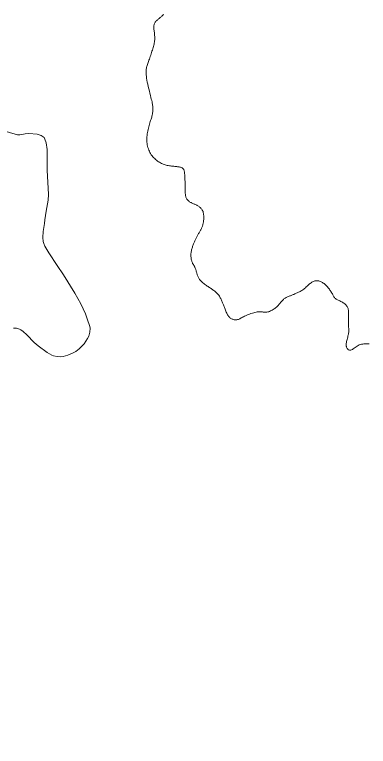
# Model space of a CAD drawing. Extents: x -1643653 to 4543381, y 1624270 to 13878484.
# Drawn here: x 618255 to 619343, y 8948886 to 8951140 of the extents above; entities that cross this region are included whole.
import ezdxf

# ---------------------------------------------------------------- set-up
doc = ezdxf.new("R2010")
doc.units = 0
doc.header["$LTSCALE"] = 200
for name, color, linetype, lineweight in [('1', 7, 'Continuous', 13), ('26', 7, 'Continuous', 106), ('28', 7, 'Continuous', 53), ('29', 7, 'Continuous', 13)]:
    doc.layers.add(name, color=color, linetype=linetype, lineweight=lineweight)

msp = doc.modelspace()

# ---------------------------------------------------------------- linework, layer by layer
at = {"layer": '1', "lineweight": 25}
msp.add_spline([(814781, 9009175.5), (814787.2, 9009173.4), (814796.9, 9009173.4), (814799.4, 9009172.4), (814805.1, 9009174.5), (814805.6, 9009176.5), (814811.7, 9009179.5), (814811.7, 9009179.5), (814801.5, 9009181), (814790.7, 9009181.5), (814784.1, 9009183.1), (814777.4, 9009185.1), (814778.4, 9009175.5)], degree=3, dxfattribs=at)
at = {"layer": '26'}
msp.add_spline([(645710.9, 8949471.4), (644721.9, 8950215.5), (643631.5, 8951123.7), (642665.6, 8952010.9), (642072.6, 8952588.9), (640582.3, 8953977.6), (638005.5, 8955508.7), (636255.8, 8956201.4), (634307.9, 8956672.6), (632583.3, 8956799.8), (628516.3, 8956628.1), (626161.4, 8955993.9), (623953.8, 8955209.7), (622371.6, 8954682.1), (620725.9, 8954192.9), (619183.7, 8953970.3), (617209.7, 8953965.7), (615658.4, 8954379), (614681.6, 8955057.1), (613704.6, 8955684.2), (612906.2, 8956374.2), (612068.3, 8956835.4), (609416.9, 8956401.3), (608625.2, 8956035.7), (607870.9, 8955517.4), (607396.1, 8954883.6), (607164, 8954388.6), (606950.6, 8954069.9)], degree=3, dxfattribs=at)
at = {"layer": '28'}
for points in [[(618257.6, 8953925.9), (619183.7, 8953970.3), (620725.9, 8954192.9), (622371.6, 8954682.1), (623953.8, 8955209.7), (626795.7, 8956205.5), (628223, 8956576.8), (631243.2, 8956803.3), (633721.3, 8956728), (636313.6, 8956183.1), (638079.6, 8955470.7), (639993.2, 8954394), (641326.9, 8953340.4), (642237.8, 8952425.4), (643343.9, 8951370.7), (644721.9, 8950215.5), (645793.1, 8949290.9)], [(618257.6, 8953925.9), (619183.7, 8953970.3), (620725.9, 8954192.9), (622371.6, 8954682.1), (623953.8, 8955209.7), (626185.5, 8955995.2), (628043.5, 8956541.4), (631351.2, 8956802.4), (633709.5, 8956728.8), (635993.8, 8956280.5), (637686.3, 8955648.2), (639291.4, 8954828.8), (640588.9, 8953973.3), (641709, 8952948.6), (643376.9, 8951340.4), (644721.9, 8950215.5), (645793.1, 8949290.9)]]:
    msp.add_spline(points, degree=3, dxfattribs=at)
at = {"layer": '29'}
for points in [[(618713.8, 8951140.3), (618711.7, 8951138.6), (618709.7, 8951136.9), (618707.8, 8951135.2), (618705.9, 8951133.5), (618704.2, 8951131.9), (618702.4, 8951130.4), (618700.8, 8951129), (618699.1, 8951127.7), (618697.6, 8951126.4), (618696.1, 8951125.2), (618694.6, 8951124), (618693.2, 8951122.8), (618691.9, 8951121.6), (618690.6, 8951120.4), (618689.4, 8951119), (618688.2, 8951117.6), (618687.2, 8951116), (618686.2, 8951114.3), (618685.4, 8951112.6)], [(618685.4, 8951112.6), (618684.6, 8951110.6), (618684, 8951108.6), (618683.6, 8951106.5), (618683.3, 8951104.2), (618683.2, 8951101.8), (618683.2, 8951099.2), (618683.4, 8951096.6), (618683.6, 8951093.8), (618683.9, 8951091), (618684.3, 8951088.1), (618684.7, 8951085.1), (618685, 8951082), (618685.3, 8951078.8), (618685.6, 8951075.6), (618685.7, 8951072.4), (618685.8, 8951069.1), (618685.8, 8951065.7), (618685.7, 8951062.4), (618685.4, 8951059), (618685, 8951055.6), (618684.5, 8951052.1), (618683.8, 8951048.7), (618683, 8951045.2), (618682.1, 8951041.7), (618681, 8951038.1), (618679.9, 8951034.4), (618678.7, 8951030.7), (618677.4, 8951026.8), (618676.1, 8951022.8), (618674.8, 8951018.8), (618673.4, 8951014.7), (618672, 8951010.7), (618670.6, 8951006.7), (618669.3, 8951002.8), (618668, 8950999), (618666.7, 8950995.5), (618665.5, 8950992.2), (618664.4, 8950989.1), (618663.4, 8950986.1)], [(618663.4, 8950986.1), (618662.4, 8950983.2), (618661.6, 8950980.4), (618660.9, 8950977.6), (618660.3, 8950974.8), (618659.8, 8950971.8), (618659.4, 8950968.7), (618659.2, 8950965.5), (618659.2, 8950961.9), (618659.3, 8950958.1), (618659.6, 8950953.9), (618660.1, 8950949.2), (618660.9, 8950944.1), (618661.9, 8950938.4), (618663.1, 8950932.1), (618664.5, 8950925.4), (618666.1, 8950918.4), (618667.7, 8950911.3), (618669.4, 8950904.2), (618671, 8950897.4), (618672.6, 8950890.9), (618674.1, 8950885), (618675.4, 8950879.8), (618676.5, 8950875.2), (618677.5, 8950871.1), (618678.3, 8950867.5), (618678.9, 8950864.2), (618679.5, 8950861.1), (618679.9, 8950858.1), (618680.2, 8950855.2), (618680.3, 8950852.3), (618680.4, 8950849.3), (618680.3, 8950846.3), (618680.1, 8950843.2), (618679.8, 8950840.1), (618679.4, 8950836.9), (618678.9, 8950833.8), (618678.2, 8950830.6), (618677.4, 8950827.3), (618676.5, 8950824.1)], [(618676.5, 8950824.1), (618675.5, 8950820.8), (618674.4, 8950817.4), (618673.3, 8950813.9), (618672.1, 8950810.3), (618671, 8950806.5), (618669.8, 8950802.6), (618668.6, 8950798.6), (618667.4, 8950794.4), (618666.3, 8950790.1), (618665.3, 8950785.7), (618664.4, 8950781.3), (618663.5, 8950776.8), (618662.8, 8950772.3), (618662.3, 8950767.9), (618661.9, 8950763.5), (618661.7, 8950759.2), (618661.6, 8950755), (618661.7, 8950750.8), (618662, 8950746.6), (618662.5, 8950742.5), (618663.1, 8950738.4), (618664, 8950734.4), (618665, 8950730.5), (618666.2, 8950726.5), (618667.7, 8950722.7), (618669.3, 8950718.9), (618671.1, 8950715.3), (618673.1, 8950711.8), (618675.3, 8950708.3), (618677.6, 8950705.1), (618680.2, 8950702), (618682.9, 8950699), (618685.7, 8950696.2), (618688.7, 8950693.6), (618691.7, 8950691.2), (618694.7, 8950688.9), (618697.7, 8950686.8), (618700.7, 8950685), (618703.6, 8950683.2)], [(618250.9, 8950174.7), (618260.6, 8950174), (618269.7, 8950171.2), (618274, 8950168.9), (618280.7, 8950164.1), (618292.8, 8950153.4), (618315, 8950130.1), (618327, 8950119.4), (618354.6, 8950099.6), (618369.3, 8950091.2), (618374.4, 8950089), (618385.2, 8950086.5), (618396.6, 8950086.3), (618404.2, 8950087.2), (618418.8, 8950091.2), (618435.1, 8950098.3), (618442.6, 8950102.6), (618453.3, 8950110.6), (618463.4, 8950120.6), (618468.3, 8950126.5), (618478.8, 8950142.2), (618482.7, 8950150.1), (618486.5, 8950162), (618487.1, 8950173.8), (618486, 8950179.5), (618478.4, 8950202.6), (618472.4, 8950218.1), (618458.5, 8950248.8), (618440, 8950282.1), (618404.7, 8950338.6), (618385.7, 8950367.7), (618360.3, 8950406.5), (618348.2, 8950427), (618344.5, 8950435.3), (618342.9, 8950441.1), (618341.5, 8950453), (618342.5, 8950471.4), (618346.5, 8950496.2), (618348.2, 8950508.3), (618352.2, 8950534.2), (618357.9, 8950568.7), (618358.8, 8950586.1), (618355.2, 8950660.3), (618354.7, 8950724), (618351.4, 8950745.2), (618348.2, 8950755.8), (618345.4, 8950760.9), (618342.8, 8950763.7), (618336.4, 8950767.8), (618324.4, 8950771.4), (618298.7, 8950773.4), (618286.9, 8950772.3), (618271.1, 8950769.5), (618263.4, 8950769.9), (618213.9, 8950784)], [(618703.6, 8950683.2), (618706.5, 8950681.7), (618709.4, 8950680.3), (618712.3, 8950679.1), (618715.2, 8950678), (618718.2, 8950677.1), (618721.2, 8950676.2), (618724.3, 8950675.5), (618727.6, 8950674.9), (618730.9, 8950674.3), (618734.2, 8950673.8), (618737.6, 8950673.4), (618741, 8950673), (618744.3, 8950672.7), (618747.5, 8950672.3), (618750.5, 8950672), (618753.5, 8950671.7), (618756.2, 8950671.3), (618758.8, 8950671), (618761.2, 8950670.6), (618763.4, 8950670.1), (618765.4, 8950669.6), (618767.3, 8950669.1), (618768.9, 8950668.4), (618770.4, 8950667.7), (618771.6, 8950666.8), (618772.7, 8950665.9), (618773.7, 8950664.9), (618774.5, 8950663.8), (618775.1, 8950662.7), (618775.7, 8950661.5), (618776.2, 8950660.2), (618776.6, 8950658.9), (618776.9, 8950657.5), (618777.2, 8950656), (618777.4, 8950654.5), (618777.6, 8950652.8), (618777.8, 8950651.1), (618777.9, 8950649.2), (618778, 8950647.2)], [(618778, 8950647.2), (618778.2, 8950645.1), (618778.3, 8950642.9), (618778.4, 8950640.5), (618778.6, 8950637.9), (618778.7, 8950635.3), (618778.9, 8950632.5), (618779, 8950629.5), (618779.2, 8950626.4), (618779.3, 8950623.2), (618779.5, 8950619.9), (618779.6, 8950616.6), (618779.7, 8950613.2), (618779.8, 8950609.8), (618779.9, 8950606.5), (618780, 8950603.2), (618780, 8950600.1), (618780, 8950597.1), (618779.9, 8950594.3), (618779.9, 8950591.6), (618779.9, 8950589.1), (618780.1, 8950586.6), (618780.3, 8950584.3), (618780.6, 8950582), (618781.2, 8950579.8), (618781.9, 8950577.6), (618782.8, 8950575.6), (618783.9, 8950573.6), (618785.1, 8950571.7), (618786.4, 8950569.8), (618787.9, 8950568.2), (618789.4, 8950566.6), (618791, 8950565.2), (618792.6, 8950563.9), (618794.3, 8950562.7), (618796, 8950561.7), (618797.7, 8950560.7), (618799.5, 8950559.8), (618801.4, 8950559), (618803.2, 8950558.1)], [(618803.2, 8950558.1), (618805.2, 8950557.3), (618807.1, 8950556.5), (618809.1, 8950555.6), (618811.1, 8950554.7), (618813.1, 8950553.8), (618815, 8950552.8), (618816.9, 8950551.8), (618818.8, 8950550.8), (618820.5, 8950549.6), (618822.2, 8950548.5), (618823.8, 8950547.2), (618825.3, 8950546), (618826.7, 8950544.6), (618828, 8950543.3), (618829.2, 8950541.9), (618830.4, 8950540.5), (618831.4, 8950539.1), (618832.3, 8950537.7), (618833.1, 8950536.2), (618833.8, 8950534.7), (618834.4, 8950533.2), (618835, 8950531.5), (618835.4, 8950529.7), (618835.8, 8950527.8), (618836.1, 8950525.8), (618836.4, 8950523.6), (618836.6, 8950521.2), (618836.7, 8950518.8), (618836.8, 8950516.2), (618836.8, 8950513.6), (618836.7, 8950511), (618836.6, 8950508.4), (618836.4, 8950505.8), (618836.1, 8950503.3), (618835.7, 8950500.8), (618835.3, 8950498.5), (618834.8, 8950496.2), (618834.3, 8950494), (618833.7, 8950491.8)], [(618833.7, 8950491.8), (618833.1, 8950489.8), (618832.4, 8950487.9), (618831.7, 8950486), (618830.9, 8950484.3), (618830.1, 8950482.6), (618829.3, 8950480.9), (618828.4, 8950479.2), (618827.5, 8950477.5), (618826.5, 8950475.8), (618825.5, 8950474), (618824.4, 8950472.1), (618823.3, 8950470.2), (618822.2, 8950468.2), (618821, 8950466.1), (618819.9, 8950464), (618818.7, 8950461.9), (618817.6, 8950459.7), (618816.5, 8950457.6), (618815.4, 8950455.5), (618814.3, 8950453.4), (618813.2, 8950451.3), (618812.2, 8950449.2), (618811.2, 8950447.1), (618810.2, 8950444.9), (618809.2, 8950442.8), (618808.2, 8950440.5), (618807.2, 8950438.3), (618806.2, 8950436), (618805.3, 8950433.6), (618804.4, 8950431.2), (618803.5, 8950428.8), (618802.6, 8950426.2), (618801.7, 8950423.6), (618800.9, 8950420.9), (618800.1, 8950418.2), (618799.4, 8950415.4), (618798.8, 8950412.5), (618798.2, 8950409.6), (618797.8, 8950406.7)], [(618797.8, 8950406.7), (618797.4, 8950403.7), (618797.2, 8950400.7), (618797.2, 8950397.8), (618797.3, 8950394.9), (618797.5, 8950392), (618797.9, 8950389.2), (618798.3, 8950386.5), (618798.9, 8950383.9), (618799.6, 8950381.5), (618800.3, 8950379.3), (618801, 8950377.2), (618801.8, 8950375.4), (618802.6, 8950373.8), (618803.3, 8950372.4), (618804.1, 8950371.1), (618804.9, 8950369.8), (618805.7, 8950368.6), (618806.5, 8950367.4), (618807.3, 8950366.2), (618808, 8950364.9), (618808.7, 8950363.5), (618809.4, 8950362), (618810.1, 8950360.5), (618810.7, 8950358.9), (618811.4, 8950357.1), (618812, 8950355.3), (618812.6, 8950353.4), (618813.2, 8950351.4), (618813.8, 8950349.3), (618814.4, 8950347.1), (618815, 8950344.9), (618815.6, 8950342.7), (618816.2, 8950340.5), (618816.9, 8950338.3), (618817.6, 8950336.2), (618818.4, 8950334.2), (618819.2, 8950332.1), (618820.2, 8950330.2), (618821.2, 8950328.2)], [(618821.2, 8950328.2), (618822.4, 8950326.3), (618823.8, 8950324.3), (618825.4, 8950322.3), (618827.3, 8950320.3), (618829.4, 8950318.2), (618831.7, 8950316), (618834.2, 8950313.8), (618836.8, 8950311.7), (618839.5, 8950309.6), (618842.2, 8950307.5), (618844.9, 8950305.6), (618847.5, 8950303.8), (618850, 8950302.1), (618852.4, 8950300.5), (618854.7, 8950299), (618857, 8950297.6), (618859.2, 8950296.2), (618861.4, 8950294.7), (618863.6, 8950293.2), (618865.8, 8950291.7), (618868.1, 8950290), (618870.4, 8950288.3), (618872.7, 8950286.4), (618875, 8950284.4), (618877.2, 8950282.3), (618879.3, 8950280.2), (618881.3, 8950277.9), (618883.1, 8950275.5), (618884.8, 8950273), (618886.3, 8950270.5), (618887.6, 8950267.9), (618888.9, 8950265.3), (618890.1, 8950262.7), (618891.1, 8950260.1), (618892.2, 8950257.5), (618893.2, 8950255.1), (618894.2, 8950252.6), (618895.2, 8950250.3), (618896.2, 8950247.9)], [(619162, 8950310.3), (619164.5, 8950312.2), (619166.9, 8950314), (619169.4, 8950315.6), (619171.8, 8950317), (619174.2, 8950318.1), (619176.6, 8950319.1), (619179, 8950319.8), (619181.4, 8950320.2), (619183.7, 8950320.5), (619186.1, 8950320.5), (619188.4, 8950320.2), (619190.7, 8950319.8), (619193, 8950319.1), (619195.3, 8950318.2), (619197.6, 8950317.2), (619199.9, 8950316), (619202.2, 8950314.6), (619204.6, 8950313), (619206.8, 8950311.3), (619209.1, 8950309.5), (619211.3, 8950307.5), (619213.5, 8950305.5), (619215.6, 8950303.3), (619217.6, 8950301.1), (619219.6, 8950298.8), (619221.5, 8950296.5), (619223.3, 8950294.1), (619225.1, 8950291.7), (619226.7, 8950289.2), (619228.2, 8950286.8), (619229.7, 8950284.3), (619231.1, 8950281.9), (619232.4, 8950279.6), (619233.6, 8950277.2), (619234.9, 8950275), (619236.1, 8950272.8), (619237.4, 8950270.7), (619238.8, 8950268.8), (619240.4, 8950267)], [(619075, 8950254.9), (619076.6, 8950256.9), (619078.3, 8950258.8), (619080, 8950260.6), (619081.8, 8950262.4), (619083.6, 8950264.1), (619085.6, 8950265.7), (619087.7, 8950267.1), (619089.9, 8950268.5), (619092.2, 8950269.6), (619094.5, 8950270.7), (619096.9, 8950271.7), (619099.3, 8950272.6), (619101.7, 8950273.5), (619104, 8950274.3), (619106.1, 8950275.1), (619108.2, 8950275.9), (619110.1, 8950276.7), (619111.9, 8950277.4), (619113.7, 8950278.2), (619115.6, 8950279.1), (619117.4, 8950279.9), (619119.4, 8950280.7), (619121.4, 8950281.6), (619123.7, 8950282.6), (619126, 8950283.6), (619128.5, 8950284.7), (619131.1, 8950285.9), (619133.7, 8950287.2), (619136.3, 8950288.7), (619139, 8950290.3), (619141.7, 8950292.1), (619144.3, 8950294.2), (619146.9, 8950296.4), (619149.5, 8950298.7), (619152, 8950301.1), (619154.6, 8950303.5), (619157.1, 8950305.8), (619159.5, 8950308.1), (619162, 8950310.3)], [(619240.4, 8950267), (619242.1, 8950265.4), (619244, 8950263.9), (619246.1, 8950262.6), (619248.4, 8950261.4), (619250.7, 8950260.3), (619253.2, 8950259.2), (619255.7, 8950258), (619258.3, 8950256.8), (619260.8, 8950255.5), (619263.4, 8950254.1), (619265.8, 8950252.5), (619268.2, 8950250.8), (619270.5, 8950249), (619272.6, 8950247.2), (619274.5, 8950245.2), (619276.2, 8950243.2), (619277.7, 8950241.1), (619278.9, 8950238.9), (619279.9, 8950236.7), (619280.7, 8950234.4), (619281.3, 8950232), (619281.7, 8950229.5), (619282, 8950226.8), (619282.2, 8950223.9), (619282.3, 8950220.9), (619282.3, 8950217.6), (619282.3, 8950214.2), (619282.3, 8950210.6), (619282.3, 8950207), (619282.2, 8950203.4), (619282.1, 8950199.9), (619282.1, 8950196.5), (619282.1, 8950193.3), (619282.1, 8950190.3), (619282.1, 8950187.6), (619282.2, 8950185), (619282.3, 8950182.6), (619282.4, 8950180.3), (619282.5, 8950178.2)], [(618896.2, 8950247.9), (618897.2, 8950245.6), (618898.2, 8950243.2), (618899.2, 8950240.7), (618900.3, 8950238.2), (618901.4, 8950235.5), (618902.5, 8950232.6), (618903.7, 8950229.7), (618904.9, 8950226.7), (618906.1, 8950223.7), (618907.5, 8950220.7), (618908.8, 8950217.9), (618910.3, 8950215.2), (618911.8, 8950212.8), (618913.3, 8950210.6), (618915, 8950208.7), (618916.7, 8950207), (618918.5, 8950205.5), (618920.3, 8950204.3), (618922.2, 8950203.2), (618924.1, 8950202.3), (618926.1, 8950201.5), (618928.1, 8950200.9), (618930.1, 8950200.4), (618932.2, 8950200), (618934.3, 8950199.9), (618936.5, 8950199.9), (618938.7, 8950200.1), (618940.9, 8950200.6), (618943.2, 8950201.3), (618945.5, 8950202.2), (618947.8, 8950203.3), (618950.3, 8950204.6), (618952.9, 8950206), (618955.7, 8950207.6), (618958.8, 8950209.2), (618962, 8950210.9), (618965.6, 8950212.6), (618969.5, 8950214.3), (618973.6, 8950216)], [(618973.6, 8950216), (618977.8, 8950217.6), (618982.1, 8950219.1), (618986.4, 8950220.5), (618990.5, 8950221.7), (618994.4, 8950222.8), (618998.1, 8950223.6), (619001.3, 8950224.2), (619004.2, 8950224.7), (619006.8, 8950224.9), (619009.2, 8950224.9), (619011.4, 8950224.9), (619013.5, 8950224.7), (619015.5, 8950224.5), (619017.6, 8950224.3), (619019.7, 8950224), (619021.9, 8950223.8), (619024.2, 8950223.6), (619026.5, 8950223.6), (619028.9, 8950223.6), (619031.3, 8950223.9), (619033.9, 8950224.3), (619036.5, 8950225), (619039.2, 8950225.9), (619042, 8950227.1), (619044.8, 8950228.4), (619047.5, 8950230), (619050.3, 8950231.6), (619052.9, 8950233.4), (619055.5, 8950235.3), (619057.9, 8950237.2), (619060.2, 8950239.2), (619062.4, 8950241.1), (619064.4, 8950243.1), (619066.3, 8950245.1), (619068.2, 8950247), (619069.9, 8950249), (619071.6, 8950251), (619073.3, 8950253), (619075, 8950254.9)], [(619282.5, 8950178.2), (619282.6, 8950176.1), (619282.8, 8950174.1), (619282.9, 8950172.2), (619283, 8950170.2), (619283.1, 8950168.2), (619283.1, 8950166.1), (619283, 8950163.9), (619282.8, 8950161.6), (619282.4, 8950159), (619281.9, 8950156.2), (619281.3, 8950153.2), (619280.5, 8950149.9), (619279.6, 8950146.5), (619278.7, 8950143), (619277.8, 8950139.5), (619276.9, 8950136.1), (619276.2, 8950132.8), (619275.6, 8950129.6), (619275.2, 8950126.7), (619275, 8950124.1), (619275, 8950121.6), (619275.1, 8950119.3), (619275.5, 8950117.3), (619276.1, 8950115.4), (619276.8, 8950113.6), (619277.7, 8950112), (619278.8, 8950110.5), (619280.1, 8950109.1), (619281.6, 8950108), (619283.2, 8950107.1), (619285, 8950106.6), (619287, 8950106.4), (619289.2, 8950106.7), (619291.5, 8950107.5), (619294, 8950108.7), (619296.7, 8950110.3), (619299.5, 8950112.3), (619302.5, 8950114.4), (619305.6, 8950116.6)], [(619305.6, 8950116.6), (619308.8, 8950118.8), (619312, 8950120.7), (619315.4, 8950122.4), (619318.8, 8950123.7), (619322.3, 8950124.6), (619325.9, 8950125.2), (619329.6, 8950125.6), (619333.4, 8950125.8), (619337.3, 8950125.9), (619341.3, 8950125.9), (619345.6, 8950125.9)]]:
    msp.add_lwpolyline(points, dxfattribs=at)

doc.saveas('drawing.dxf')
